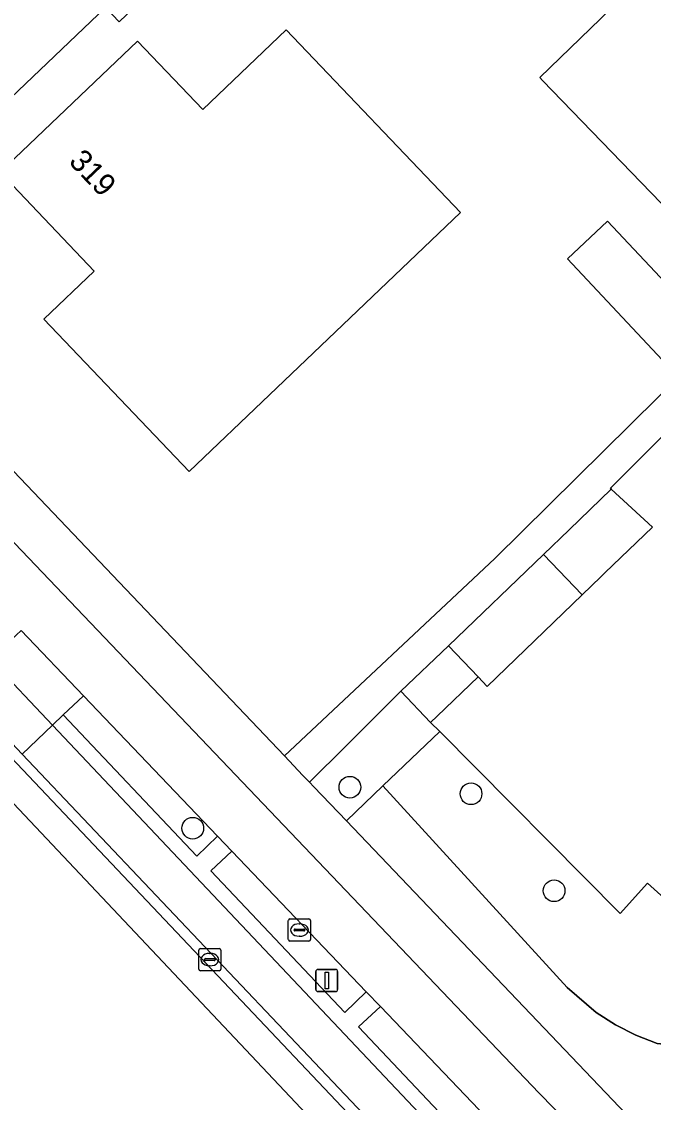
# Model space of a CAD drawing. Extents: x 162523 to 163266, y 381230 to 382050.
# Drawn here: x 162936.11 to 162964.58, y 381438.05 to 381486.77 of the extents above; entities that cross this region are included whole.
import ezdxf

# ---------------------------------------------------------------- set-up
doc = ezdxf.new("R2010")
doc.units = 0
for name, color, linetype in [('IMGEO_Berm_groen', 7, 'Continuous'), ('IMGEO_Berm_open', 7, 'Continuous'), ('IMGEO_Boom', 7, 'Continuous'), ('IMGEO_Erf', 7, 'Continuous'), ('IMGEO_Fietspad_gesloten', 7, 'Continuous'), ('IMGEO_Groenvoorziening', 7, 'Continuous'), ('IMGEO_Kolk', 7, 'Continuous'), ('IMGEO_Lichtmast', 7, 'Continuous'), ('IMGEO_Loofbos', 7, 'Continuous'), ('IMGEO_Pand', 7, 'Continuous'), ('IMGEO_Pand_nummerreeks', 7, 'Continuous'), ('IMGEO_Parkeervlak_open', 7, 'Continuous'), ('IMGEO_Rijbaan_lokaal_gesloten', 7, 'Continuous'), ('IMGEO_Rijbaan_lokaal_open', 7, 'Continuous'), ('IMGEO_Voetpad_open', 7, 'Continuous')]:
    doc.layers.add(name, color=color, linetype=linetype)

msp = doc.modelspace()

# ---------------------------------------------------------------- linework, layer by layer
at = {"layer": 'IMGEO_Berm_groen'}
for points in [[(162938.891, 381456.375), (162937.976, 381455.519), (162944.008, 381449.149), (162944.941, 381450.045)], [(162945.577, 381449.379), (162944.637, 381448.493), (162950.667, 381442.107), (162951.643, 381443.034)], [(162952.276, 381442.371), (162951.284, 381441.452), (162956.982, 381435.437), (162957.99, 381436.393)]]:
    msp.add_lwpolyline(points, close=True, dxfattribs=at)
at = {"layer": 'IMGEO_Berm_open'}
msp.add_lwpolyline([(162937.976, 381455.519), (162937.492, 381455.055), (162957.118, 381434.293), (162958.617, 381435.737), (162957.99, 381436.393), (162956.982, 381435.437), (162951.284, 381441.452), (162952.276, 381442.371), (162951.643, 381443.034), (162950.667, 381442.107), (162944.637, 381448.493), (162945.577, 381449.379), (162944.941, 381450.045), (162944.008, 381449.149)], close=True, dxfattribs=at)
at = {"layer": 'IMGEO_Boom'}
for centre in [(162950.901, 381452.259), (162956.361, 381451.963), (162943.818, 381450.411), (162960.107, 381447.593)]:
    msp.add_circle(centre, 0.489, dxfattribs=at)
at = {"layer": 'IMGEO_Erf'}
for points in [[(162903.859, 381500), (162947.952, 381453.669), (162957.442, 381462.564), (162967.253, 381472.252), (162976.751, 381481.351), (162956.799, 381502.326), (162954.918, 381500.53), (162950.818, 381496.616), (162952.35, 381495.012), (162950.188, 381492.947), (162948.656, 381494.551), (162940.499, 381486.762), (162939.885, 381487.405), (162933.973, 381481.762)], [(162967.82, 381470.916), (162963.597, 381466.685), (162962.644, 381465.731), (162962.685, 381465.697), (162964.543, 381463.977), (162962.4, 381461.915), (162962.212, 381461.733), (162961.372, 381460.924), (162957.089, 381456.801), (162956.684, 381457.226), (162954.837, 381455.462), (162954.541, 381455.18), (162954.955, 381454.763), (162963.088, 381446.571), (162964.321, 381447.94), (162970.915, 381442.002)]]:
    msp.add_lwpolyline(points, dxfattribs=at)
for points in [[(162966.696, 381491.253), (162966.876, 381491.427), (162976.591, 381481.38), (162976.41, 381481.206), (162969.171, 381474.207), (162968.934, 381474.452), (162959.589, 381484.117), (162959.457, 381484.253), (162966.311, 381490.881)], [(162955.887, 381478.162), (162947.271, 381469.938), (162943.662, 381466.493), (162937.109, 381473.359), (162939.379, 381475.525), (162935.131, 381479.974), (162938.748, 381483.427), (162941.33, 381485.891), (162944.272, 381482.808), (162948.029, 381486.394)], [(162962.511, 381477.771), (162966.788, 381473.217), (162964.984, 381471.523), (162960.707, 381476.077)], [(162954.955, 381454.763), (162954.541, 381455.18), (162953.201, 381456.583), (162950.735, 381454.123), (162949.085, 381452.478), (162949.274, 381452.279), (162950.743, 381450.74), (162952.391, 381452.314)]]:
    msp.add_lwpolyline(points, close=True, dxfattribs=at)
at = {"layer": 'IMGEO_Fietspad_gesloten'}
for points in [[(162961.518, 381436.339), (162959.423, 381438.485), (162924.904, 381474.653), (162912.667, 381487.562), (162891.8, 381509.488), (162888.028, 381513.353)], [(162936.08, 381459.315), (162938.891, 381456.375), (162944.941, 381450.045), (162945.577, 381449.379), (162951.643, 381443.034), (162952.276, 381442.371), (162957.99, 381436.393), (162958.617, 381435.737), (162960.013, 381434.277)]]:
    msp.add_lwpolyline(points, dxfattribs=at)
at = {"layer": 'IMGEO_Groenvoorziening'}
msp.add_lwpolyline([(162952.391, 381452.314), (162950.743, 381450.74), (162965.5, 381435.272), (162970.134, 381435.285), (162975.238, 381440.86), (162973.358, 381442.552), (162971.998, 381441.041), (162970.915, 381442.002), (162969.566, 381441.238), (162967.935, 381440.724), (162966.233, 381440.56), (162964.753, 381440.708), (162963.789, 381441.077), (162962.868, 381441.545), (162962.001, 381442.106), (162960.701, 381443.234)], close=True, dxfattribs=at)
at = {"layer": 'IMGEO_Kolk'}
for p, q in [((162948.127, 381445.395), (162948.127, 381446.247)), ((162948.202, 381446.321), (162949.054, 381446.321)), ((162949.128, 381446.247), (162949.128, 381445.395)), ((162948.386, 381445.815), (162948.386, 381445.827)), ((162948.824, 381445.778), (162948.426, 381445.778)), ((162948.429, 381445.864), (162948.827, 381445.864)), ((162948.615, 381446.101), (162948.64, 381446.101)), ((162948.87, 381445.827), (162948.87, 381445.815)), ((162949.054, 381445.321), (162948.202, 381445.321)), ((162948.638, 381445.541), (162948.613, 381445.541)), ((162944.089, 381444.061), (162944.089, 381444.913)), ((162944.164, 381444.987), (162945.016, 381444.987)), ((162944.577, 381444.767), (162944.602, 381444.767)), ((162945.09, 381444.913), (162945.09, 381444.061)), ((162944.348, 381444.481), (162944.348, 381444.493)), ((162944.786, 381444.444), (162944.388, 381444.444)), ((162944.391, 381444.53), (162944.789, 381444.53)), ((162944.832, 381444.493), (162944.832, 381444.481)), ((162945.016, 381443.987), (162944.164, 381443.987)), ((162944.6, 381444.207), (162944.575, 381444.207))]:
    msp.add_line(p, q, dxfattribs=at)
for points in [[(162948.127, 381445.395), (162948.127, 381446.247)], [(162948.202, 381446.321), (162949.054, 381446.321)], [(162949.128, 381446.247), (162949.128, 381445.395)], [(162949.054, 381445.321), (162948.202, 381445.321)], [(162944.089, 381444.061), (162944.089, 381444.913)], [(162944.164, 381444.987), (162945.016, 381444.987)], [(162945.09, 381444.913), (162945.09, 381444.061)], [(162945.016, 381443.987), (162944.164, 381443.987)]]:
    msp.add_lwpolyline(points, dxfattribs=at)
for centre, radius, start, end in [((162948.204, 381446.245), 0.0765, 91.552, 178.448), ((162948.204, 381446.245), 0.0765, 91.552, 178.448), ((162949.052, 381446.245), 0.0765, 1.552, 88.448), ((162949.052, 381446.245), 0.0765, 1.552, 88.448), ((162948.426, 381445.824), 0.0403, 85.8775, 175.7526), ((162948.423, 381445.814), 0.0366, 178.938, 274.7102), ((162948.827, 381445.821), 0.043, 264.8664, 352.4533), ((162948.831, 381445.826), 0.0386, 1.7309, 96.639), ((162948.204, 381445.397), 0.0765, 181.552, 268.448), ((162948.204, 381445.397), 0.0765, 181.552, 268.448), ((162949.052, 381445.397), 0.0765, 271.552, 358.448), ((162949.052, 381445.397), 0.0765, 271.552, 358.448), ((162944.166, 381444.911), 0.0765, 91.552, 178.448), ((162944.166, 381444.911), 0.0765, 91.552, 178.448), ((162945.014, 381444.911), 0.0765, 1.552, 88.448), ((162945.014, 381444.911), 0.0765, 1.552, 88.448), ((162944.388, 381444.49), 0.0403, 85.8775, 175.7526), ((162944.385, 381444.48), 0.0366, 178.938, 274.7102), ((162944.789, 381444.487), 0.043, 264.8664, 352.4533), ((162944.793, 381444.492), 0.0386, 1.7309, 96.639), ((162944.166, 381444.063), 0.0765, 181.552, 268.448), ((162944.166, 381444.063), 0.0765, 181.552, 268.448), ((162945.014, 381444.063), 0.0765, 271.552, 358.448), ((162945.014, 381444.063), 0.0765, 271.552, 358.448)]:
    msp.add_arc(centre, radius, start, end, dxfattribs=at)
for centre, major_axis, ratio, start_param, end_param in [((162948.614, 381445.821), (-0.387, 0.002), 0.722429, 4.712389, 7.853982), ((162948.639, 381445.821), (-0.39, 0.002), 0.717154, 1.570796, 4.712389), ((162944.576, 381444.487), (-0.387, 0.002), 0.722429, 4.712389, 7.853982), ((162944.601, 381444.487), (-0.39, 0.002), 0.717154, 1.570796, 4.712389)]:
    msp.add_ellipse(centre, major_axis=major_axis, ratio=ratio, start_param=start_param, end_param=end_param, dxfattribs=at)
at = {"layer": 'IMGEO_Lichtmast'}
for p, q in [((162949.361, 381443.146), (162949.361, 381443.946)), ((162949.361, 381443.946), (162949.361, 381443.146)), ((162949.461, 381444.046), (162950.251, 381444.046)), ((162950.251, 381444.046), (162949.461, 381444.046)), ((162950.351, 381443.946), (162950.351, 381443.146)), ((162950.351, 381443.146), (162950.351, 381443.946)), ((162950.251, 381443.046), (162949.461, 381443.046)), ((162949.461, 381443.046), (162950.251, 381443.046))]:
    msp.add_line(p, q, dxfattribs=at)
msp.add_lwpolyline([(162949.781, 381443.921), (162949.931, 381443.921), (162949.931, 381443.171), (162949.781, 381443.171), (162949.781, 381443.921)], dxfattribs=at)
for centre, start, end in [((162949.461, 381443.946), 90, 180), ((162949.461, 381443.946), 90, 180), ((162950.251, 381443.946), 0, 90), ((162950.251, 381443.946), 360, 90), ((162949.461, 381443.146), 180, 270), ((162949.461, 381443.146), 180, 270), ((162950.251, 381443.146), 270, 0), ((162950.251, 381443.146), 270, 0)]:
    msp.add_arc(centre, 0.1, start, end, dxfattribs=at)
at = {"layer": 'IMGEO_Loofbos'}
msp.add_lwpolyline([(162954.955, 381454.763), (162952.391, 381452.314), (162960.701, 381443.234), (162962.001, 381442.106), (162962.868, 381441.545), (162963.789, 381441.077), (162964.753, 381440.708), (162966.233, 381440.56), (162967.935, 381440.724), (162969.566, 381441.238), (162970.915, 381442.002), (162964.321, 381447.94), (162963.088, 381446.571)], close=True, dxfattribs=at)
at = {"layer": 'IMGEO_Pand'}
for points in [[(162954.918, 381500.53), (162956.799, 381502.326), (162951.885, 381507.475), (162948.134, 381503.914), (162935.374, 381491.799), (162925.959, 381482.861), (162926.338, 381482.463), (162929.997, 381478.63), (162930.329, 381478.283), (162933.973, 381481.762), (162939.885, 381487.405), (162940.499, 381486.762), (162948.656, 381494.551), (162950.818, 381496.616)], [(162966.311, 381490.881), (162959.457, 381484.253), (162959.589, 381484.117), (162968.934, 381474.452), (162969.171, 381474.207), (162976.41, 381481.206), (162976.591, 381481.38), (162966.876, 381491.427), (162966.696, 381491.253)], [(162947.271, 381469.938), (162955.887, 381478.162), (162948.029, 381486.394), (162944.272, 381482.808), (162941.33, 381485.891), (162938.748, 381483.427), (162935.131, 381479.974), (162939.379, 381475.525), (162937.109, 381473.359), (162943.662, 381466.493)], [(162962.511, 381477.771), (162960.707, 381476.077), (162964.984, 381471.523), (162966.788, 381473.217)], [(162962.685, 381465.697), (162960.778, 381463.861), (162959.627, 381462.753), (162961.372, 381460.924), (162962.212, 381461.733), (162962.4, 381461.915), (162964.543, 381463.977)], [(162959.627, 381462.753), (162955.345, 381458.629), (162956.684, 381457.226), (162957.089, 381456.801), (162961.372, 381460.924)], [(162954.837, 381455.462), (162956.684, 381457.226), (162955.345, 381458.629), (162953.201, 381456.583), (162954.541, 381455.18)]]:
    msp.add_lwpolyline(points, close=True, dxfattribs=at)
at = {"layer": 'IMGEO_Parkeervlak_open'}
for points in [[(162937.492, 381455.055), (162936.131, 381453.749), (162957.268, 381431.445), (162957.387, 381433.767)], [(162957.2, 381434.205), (162957.118, 381434.293), (162937.492, 381455.055)]]:
    msp.add_lwpolyline(points, dxfattribs=at)
at = {"layer": 'IMGEO_Rijbaan_lokaal_gesloten'}
for points in [[(162887.11, 381503.092), (162963.914, 381421.653), (162967.157, 381418.214), (163074.793, 381306.702), (163143.693, 381232.736), (163143.732, 381232.914), (163146.87, 381246.552), (163146.483, 381246.256), (163145.74, 381245.612)], [(163021.301, 381363.034), (163013.088, 381371.672), (162986.682, 381399.65), (162986.368, 381399.99), (162985.524, 381400.871), (162976.597, 381410.3), (162973.7, 381413.358), (162972.718, 381414.396), (162971.1, 381416.115), (162960.882, 381426.909), (162960.098, 381427.764), (162957.731, 381430.254), (162919.892, 381470.214), (162901.988, 381489.161)]]:
    msp.add_lwpolyline(points, dxfattribs=at)
at = {"layer": 'IMGEO_Rijbaan_lokaal_open'}
for points in [[(162901.988, 381489.161), (162919.892, 381470.214), (162957.731, 381430.254)], [(162957.268, 381431.445), (162936.131, 381453.749), (162933.348, 381456.685), (162920.135, 381470.628)]]:
    msp.add_lwpolyline(points, dxfattribs=at)
for points in [[(162936.08, 381459.315), (162935.188, 381458.474), (162934.705, 381458.004), (162937.492, 381455.055), (162937.976, 381455.519), (162938.891, 381456.375)], [(162934.705, 381458.004), (162933.348, 381456.685), (162936.131, 381453.749), (162937.492, 381455.055)]]:
    msp.add_lwpolyline(points, close=True, dxfattribs=at)
at = {"layer": 'IMGEO_Voetpad_open'}
for points in [[(162888.028, 381513.353), (162891.8, 381509.488), (162912.667, 381487.562), (162924.904, 381474.653), (162959.423, 381438.485), (162961.518, 381436.339)], [(162956.799, 381502.326), (162976.751, 381481.351), (162967.253, 381472.252), (162957.442, 381462.564), (162947.952, 381453.669), (162948.785, 381452.793), (162949.085, 381452.478), (162950.735, 381454.123), (162953.201, 381456.583), (162955.345, 381458.629), (162959.627, 381462.753), (162960.778, 381463.861), (162962.685, 381465.697), (162962.644, 381465.731), (162963.597, 381466.685), (162967.82, 381470.916), (162972.042, 381475.147), (162976.289, 381479.402), (162980.521, 381483.642), (162984.752, 381487.882)], [(162976.233, 381421.393), (162979.022, 381417.976), (162980.035, 381416.858), (162981.376, 381418.11), (162981.097, 381418.403), (162983.379, 381420.58), (162976.626, 381427.791), (162972.114, 381431.768), (162970.134, 381435.285), (162965.5, 381435.272), (162950.743, 381450.74), (162949.274, 381452.279), (162949.085, 381452.478), (162948.785, 381452.793), (162947.952, 381453.669), (162903.859, 381500)]]:
    msp.add_lwpolyline(points, dxfattribs=at)

# ---------------------------------------------------------------- texts
at = {"layer": 'IMGEO_Pand_nummerreeks'}
msp.add_text('319', height=1, rotation=313.676, dxfattribs=at).set_placement((162938.188, 381480.421))

doc.saveas('drawing.dxf')
